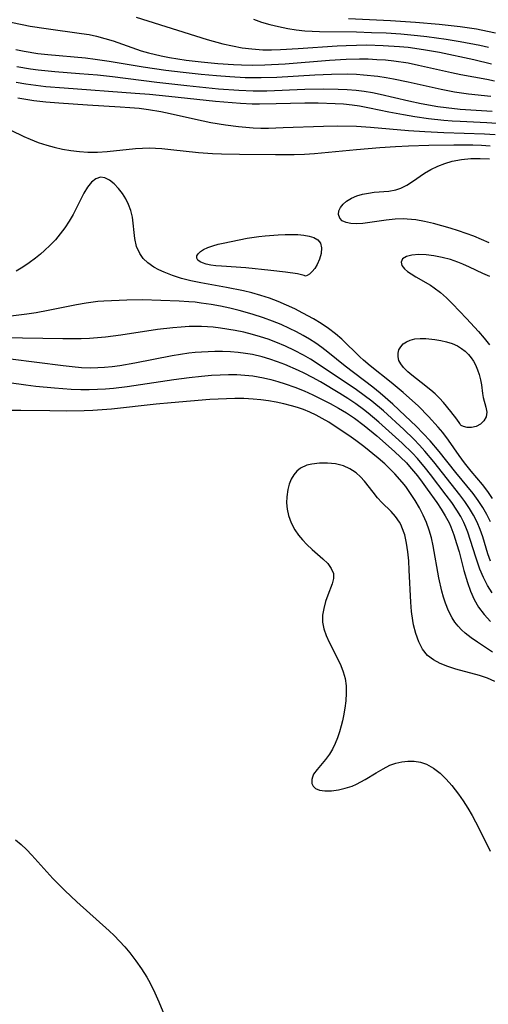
# Model space of a CAD drawing. Header units: inches. Extents: x 1073367 to 1082519, y 1569854 to 1574957.
# Tile 434 of 565: x 1078583 to 1078674, y 1573500 to 1573690. Entities that reach past the tile are written whole.
import ezdxf

# ---------------------------------------------------------------- set-up
doc = ezdxf.new("R2010")
doc.units = ezdxf.units.IN
doc.header["$MEASUREMENT"] = 0
doc.layers.add('CGG_CurvaNivelLidar_v1', color=7, linetype='Continuous', lineweight=30, true_color=0x008008)

msp = doc.modelspace()

# ---------------------------------------------------------------- linework, layer by layer
at = {"layer": 'CGG_CurvaNivelLidar_v1'}
for points in [[(1078605.9299, 1573690.6762, 72), (1078619.6325, 1573686.3963, 72), (1078622.6897, 1573685.5485, 72), (1078624.5448, 1573685.1247, 72), (1078626.41, 1573684.7808, 72), (1078628.2855, 1573684.5355, 72), (1078630.3916, 1573684.4033, 72), (1078632.0985, 1573684.389, 72), (1078633.8113, 1573684.431, 72), (1078637.2493, 1573684.6045, 72), (1078644.7496, 1573685.1357, 72), (1078646.4721, 1573685.2358, 72), (1078648.5197, 1573685.3055, 72), (1078650.5081, 1573685.3166, 72), (1078653.655, 1573685.2352, 72), (1078656.7952, 1573685.0345, 72), (1078658.4882, 1573684.8689, 72), (1078661.4539, 1573684.4643, 72), (1078664.5053, 1573683.9193, 72), (1078671.1544, 1573682.5116, 72), (1078674.6005, 1573681.6689, 72)], [(1078628.5703, 1573690.3056, 72.5), (1078630.1608, 1573689.7511, 72.5), (1078631.7736, 1573689.2667, 72.5), (1078633.4065, 1573688.8572, 72.5), (1078635.2491, 1573688.4926, 72.5), (1078636.8637, 1573688.2485, 72.5), (1078638.4895, 1573688.0699, 72.5), (1078641.3151, 1573687.9048, 72.5), (1078648.475, 1573687.8226, 72.5), (1078651.3631, 1573687.7515, 72.5), (1078654.243, 1573687.6294, 72.5), (1078657.0815, 1573687.4518, 72.5), (1078660.2995, 1573687.162, 72.5), (1078662.0959, 1573686.952, 72.5), (1078665.8397, 1573686.4122, 72.5), (1078668.5412, 1573685.9725, 72.5), (1078672.3005, 1573685.2589, 72.5), (1078673.9981, 1573684.8708, 72.5)], [(1078646.9298, 1573690.4216, 73), (1078655.0656, 1573690.0209, 73), (1078659.8604, 1573689.72, 73), (1078664.4447, 1573689.3478, 73), (1078668.5301, 1573688.8869, 73), (1078671.6681, 1573688.4164, 73), (1078673.8195, 1573688.0112, 73), (1078675.3208, 1573687.6726, 73)], [(1078581.7066, 1573689.7542, 71.5), (1078583.9178, 1573689.2645, 71.5), (1078585.4468, 1573688.9701, 71.5), (1078588.5318, 1573688.4722, 71.5), (1078595.3694, 1573687.5613, 71.5), (1078596.8163, 1573687.3119, 71.5), (1078598.2497, 1573687.0112, 71.5), (1078599.8798, 1573686.5863, 71.5), (1078601.4884, 1573686.0879, 71.5), (1078606.8975, 1573684.1974, 71.5), (1078608.3138, 1573683.7818, 71.5), (1078610.7831, 1573683.1966, 71.5), (1078612.3679, 1573682.8927, 71.5), (1078615.571, 1573682.3955, 71.5), (1078618.5018, 1573682.0378, 71.5), (1078621.6816, 1573681.7341, 71.5), (1078624.7418, 1573681.5271, 71.5), (1078626.2738, 1573681.4592, 71.5), (1078628.4931, 1573681.4148, 71.5), (1078630.7702, 1573681.4502, 71.5), (1078634.7215, 1573681.6513, 71.5), (1078643.2589, 1573682.3453, 71.5), (1078646.4683, 1573682.5622, 71.5), (1078649.0415, 1573682.6299, 71.5), (1078650.7185, 1573682.6055, 71.5), (1078652.3932, 1573682.5316, 71.5), (1078654.0643, 1573682.4095, 71.5), (1078655.7299, 1573682.2371, 71.5), (1078658.4432, 1573681.8319, 71.5), (1078660.4503, 1573681.4344, 71.5), (1078666.8416, 1573679.9813, 71.5), (1078668.6239, 1573679.6148, 71.5), (1078673.6717, 1573678.7036, 71.5), (1078675.1786, 1573678.3931, 71.5)], [(1078674.4599, 1573675.3764, 71), (1078670.119, 1573675.8197, 71), (1078667.4272, 1573676.1961, 71), (1078664.8673, 1573676.6836, 71), (1078658.4832, 1573678.1195, 71), (1078655.663, 1573678.6955, 71), (1078654.246, 1573678.9426, 71), (1078652.6031, 1573679.1852, 71), (1078649.8586, 1573679.4896, 71), (1078648.4817, 1573679.585, 71), (1078646.7076, 1573679.642, 71), (1078643.6754, 1573679.6038, 71), (1078640.4658, 1573679.4588, 71), (1078633.1207, 1573679.044, 71), (1078630.0453, 1573678.9451, 71), (1078627.0092, 1573678.9732, 71), (1078624.0122, 1573679.1283, 71), (1078621.4181, 1573679.3285, 71), (1078618.4942, 1573679.6036, 71), (1078614.993, 1573679.9796, 71), (1078611.683, 1573680.3772, 71), (1078607.2658, 1573681.0001, 71), (1078600.6996, 1573682.1324, 71), (1078597.9759, 1573682.5331, 71), (1078596.1465, 1573682.7395, 71), (1078588.8297, 1573683.3991, 71), (1078586.9076, 1573683.623, 71), (1078584.2587, 1573684.0332, 71), (1078582.6651, 1573684.3596, 71)], [(1078582.858, 1573681.1311, 70.5), (1078585.4785, 1573680.6986, 70.5), (1078586.9883, 1573680.5069, 70.5), (1078590.2069, 1573680.1893, 70.5), (1078594.9753, 1573679.8224, 70.5), (1078598.4361, 1573679.5211, 70.5), (1078601.3533, 1573679.1968, 70.5), (1078609.937, 1573678.1354, 70.5), (1078615.7228, 1573677.4781, 70.5), (1078621.8191, 1573676.8555, 70.5), (1078625.7535, 1573676.5485, 70.5), (1078628.5142, 1573676.4412, 70.5), (1078631.1754, 1573676.4542, 70.5), (1078638.5121, 1573676.7495, 70.5), (1078642.0556, 1573676.8313, 70.5), (1078644.9663, 1573676.7931, 70.5), (1078646.703, 1573676.7129, 70.5), (1078648.4323, 1573676.5715, 70.5), (1078650.0003, 1573676.375, 70.5), (1078651.5598, 1573676.1166, 70.5), (1078653.0743, 1573675.8119, 70.5), (1078658.5763, 1573674.5213, 70.5), (1078661.0115, 1573673.9899, 70.5), (1078664.1921, 1573673.4205, 70.5), (1078665.7888, 1573673.194, 70.5), (1078668.5476, 1573672.9076, 70.5), (1078674.7236, 1573672.5312, 70.5)], [(1078582.7379, 1573678.1073, 70), (1078584.6184, 1573677.7841, 70), (1078586.5494, 1573677.522, 70), (1078588.4988, 1573677.3082, 70), (1078592.0258, 1573677.0017, 70), (1078605.711, 1573676.0161, 70), (1078608.4806, 1573675.7824, 70), (1078612.2655, 1573675.4139, 70), (1078621.2542, 1573674.4608, 70), (1078624.4614, 1573674.1605, 70), (1078626.064, 1573674.042, 70), (1078628.3248, 1573673.9324, 70), (1078629.7833, 1573673.9116, 70), (1078632.9591, 1573673.964, 70), (1078638.511, 1573674.1295, 70), (1078641.0636, 1573674.1344, 70), (1078644.3628, 1573674.0192, 70), (1078646.005, 1573673.9011, 70), (1078647.6399, 1573673.733, 70), (1078649.0782, 1573673.5336, 70), (1078651.0117, 1573673.1864, 70), (1078654.7193, 1573672.3998, 70), (1078657.5859, 1573671.8372, 70), (1078659.7769, 1573671.4855, 70), (1078662.4229, 1573671.1234, 70), (1078665.3546, 1573670.8012, 70), (1078666.9439, 1573670.6727, 70), (1078668.5338, 1573670.5749, 70), (1078673.6769, 1573670.3488, 70), (1078675.6209, 1573670.2078, 70)], [(1078583.0658, 1573675.0777, 69.5), (1078584.6107, 1573674.816, 69.5), (1078586.1713, 1573674.5972, 69.5), (1078588.4961, 1573674.3323, 69.5), (1078591.0121, 1573674.1007, 69.5), (1078596.5518, 1573673.7096, 69.5), (1078602.8422, 1573673.3675, 69.5), (1078604.6778, 1573673.2415, 69.5), (1078606.5065, 1573673.0759, 69.5), (1078608.3257, 1573672.8521, 69.5), (1078610.6688, 1573672.451, 69.5), (1078612.5049, 1573672.0677, 69.5), (1078617.3592, 1573670.9628, 69.5), (1078620.3303, 1573670.3511, 69.5), (1078623.2013, 1573669.8507, 69.5), (1078625.6988, 1573669.5188, 69.5), (1078627.1101, 1573669.3884, 69.5), (1078628.5248, 1573669.3006, 69.5), (1078630.0012, 1573669.2557, 69.5), (1078631.4798, 1573669.251, 69.5), (1078634.3122, 1573669.3258, 69.5), (1078642.1016, 1573669.6309, 69.5), (1078644.7995, 1573669.6562, 69.5), (1078648.4746, 1573669.5816, 69.5), (1078651.1913, 1573669.4076, 69.5), (1078658.5454, 1573668.7736, 69.5), (1078661.6723, 1573668.5711, 69.5), (1078665.3843, 1573668.3959, 69.5), (1078673.2004, 1573668.1369, 69.5), (1078675.3112, 1573667.9982, 69.5)], [(1078581.7354, 1573668.84, 69), (1078584.2396, 1573667.6111, 69), (1078585.4124, 1573667.0976, 69), (1078587.0105, 1573666.4707, 69), (1078588.6367, 1573665.9255, 69), (1078590.0847, 1573665.5245, 69), (1078591.7011, 1573665.1643, 69), (1078593.3312, 1573664.8859, 69), (1078594.9695, 1573664.6889, 69), (1078596.6113, 1573664.5783, 69), (1078598.4715, 1573664.5707, 69), (1078600.3108, 1573664.6912, 69), (1078605.8224, 1573665.2916, 69), (1078607.1406, 1573665.3712, 69), (1078608.4609, 1573665.3936, 69), (1078609.6752, 1573665.3581, 69), (1078610.8906, 1573665.2786, 69), (1078612.6516, 1573665.111, 69), (1078617.9643, 1573664.5072, 69), (1078620.6472, 1573664.3123, 69), (1078622.3932, 1573664.243, 69), (1078625.8976, 1573664.1776, 69), (1078632.8649, 1573664.1008, 69), (1078636.4408, 1573664.1227, 69), (1078638.4723, 1573664.1956, 69), (1078640.3874, 1573664.3203, 69), (1078648.5025, 1573665.079, 69), (1078653.015, 1573665.4685, 69), (1078656.0365, 1573665.6919, 69), (1078658.5436, 1573665.8041, 69), (1078662.4872, 1573665.9222, 69), (1078667.3114, 1573666.0083, 69), (1078670.9694, 1573665.9826, 69), (1078672.6471, 1573665.9298, 69), (1078674.3163, 1573665.8371, 69)], [(1078674.1258, 1573647.075, 68.5), (1078672.6729, 1573647.7123, 68.5), (1078671.1921, 1573648.3111, 68.5), (1078669.695, 1573648.8676, 68.5), (1078668.1855, 1573649.3844, 68.5), (1078666.6172, 1573649.8785, 68.5), (1078663.3478, 1573650.7925, 68.5), (1078661.6529, 1573651.1845, 68.5), (1078659.9608, 1573651.482, 68.5), (1078658.2734, 1573651.6479, 68.5), (1078657.6499, 1573651.6675, 68.5), (1078655.9363, 1573651.6111, 68.5), (1078654.2465, 1573651.4409, 68.5), (1078649.719, 1573650.8178, 68.5), (1078648.5146, 1573650.7344, 68.5), (1078647.4262, 1573650.7717, 68.5), (1078646.4884, 1573650.9527, 68.5), (1078645.7519, 1573651.3017, 68.5), (1078645.2567, 1573651.8476, 68.5), (1078645.0375, 1573652.5271, 68.5), (1078645.1082, 1573653.2704, 68.5), (1078645.4112, 1573653.9124, 68.5), (1078645.9102, 1573654.5298, 68.5), (1078646.5734, 1573655.0997, 68.5), (1078647.5103, 1573655.6723, 68.5), (1078648.5876, 1573656.1344, 68.5), (1078649.6565, 1573656.4485, 68.5), (1078650.7786, 1573656.6727, 68.5), (1078651.9253, 1573656.8216, 68.5), (1078654.7275, 1573657.0587, 68.5), (1078656.0793, 1573657.3045, 68.5), (1078657.0346, 1573657.6213, 68.5), (1078658.1955, 1573658.207, 68.5), (1078659.3205, 1573658.9353, 68.5), (1078661.6308, 1573660.5302, 68.5), (1078662.8718, 1573661.2531, 68.5), (1078664.1909, 1573661.8901, 68.5), (1078665.5787, 1573662.4201, 68.5), (1078666.9822, 1573662.8141, 68.5), (1078668.7647, 1573663.1483, 68.5), (1078670.5626, 1573663.334, 68.5), (1078672.3812, 1573663.3904, 68.5), (1078674.2029, 1573663.3198, 68.5)], [(1078674.7382, 1573597.6247, 69), (1078673.8412, 1573598.9606, 69), (1078672.8231, 1573600.2932, 69), (1078670.6693, 1573602.8787, 69), (1078669.3847, 1573604.4843, 69), (1078668.3253, 1573605.9388, 69), (1078666.2576, 1573608.9042, 69), (1078665.1715, 1573610.3543, 69), (1078664.2854, 1573611.4282, 69), (1078662.4049, 1573613.4971, 69), (1078660.4758, 1573615.4429, 69), (1078657.4858, 1573618.1382, 69), (1078655.203, 1573620.068, 69), (1078651.1473, 1573623.265, 69), (1078649.8492, 1573624.3677, 69), (1078649.1372, 1573625.018, 69), (1078645.6507, 1573628.3919, 69), (1078644.4336, 1573629.4578, 69), (1078643.0843, 1573630.4886, 69), (1078641.6659, 1573631.4439, 69), (1078640.1941, 1573632.3393, 69), (1078638.1386, 1573633.4756, 69), (1078636.564, 1573634.2753, 69), (1078634.9609, 1573635.0284, 69), (1078633.3289, 1573635.7257, 69), (1078631.6658, 1573636.3537, 69), (1078629.9882, 1573636.8944, 69), (1078628.2832, 1573637.3619, 69), (1078626.6597, 1573637.744, 69), (1078623.3804, 1573638.3945, 69), (1078618.3911, 1573639.2997, 69), (1078616.5065, 1573639.6976, 69), (1078614.6725, 1573640.1641, 69), (1078612.9456, 1573640.7129, 69), (1078611.3092, 1573641.3522, 69), (1078610.2886, 1573641.8264, 69), (1078609.3326, 1573642.3511, 69), (1078608.1758, 1573643.161, 69), (1078607.304, 1573644.005, 69), (1078606.6113, 1573644.9686, 69), (1078606.0111, 1573646.363, 69), (1078605.6632, 1573647.8832, 69), (1078605.1963, 1573651.9937, 69), (1078604.8984, 1573653.3078, 69), (1078604.4659, 1573654.4818, 69), (1078603.9063, 1573655.5901, 69), (1078603.2521, 1573656.6216, 69), (1078602.5316, 1573657.56, 69), (1078601.6734, 1573658.4739, 69), (1078600.7873, 1573659.1914, 69), (1078599.8947, 1573659.6473, 69), (1078599.0162, 1573659.7593, 69), (1078598.1491, 1573659.4502, 69), (1078597.324, 1573658.7808, 69), (1078596.5481, 1573657.8372, 69), (1078595.8304, 1573656.6869, 69), (1078593.7612, 1573652.5582, 69), (1078592.9953, 1573651.2295, 69), (1078592.1397, 1573649.9257, 69), (1078591.2657, 1573648.7673, 69), (1078590.3168, 1573647.6518, 69), (1078589.3033, 1573646.5803, 69), (1078588.2319, 1573645.5558, 69), (1078587.4583, 1573644.8765, 69), (1078586.4639, 1573644.0729, 69), (1078585.2582, 1573643.1869, 69), (1078584.012, 1573642.3512, 69), (1078582.7325, 1573641.5612, 69)], [(1078674.2484, 1573640.5302, 69), (1078672.9171, 1573641.1033, 69), (1078670.3133, 1573642.3492, 69), (1078669.0084, 1573642.9437, 69), (1078668.0896, 1573643.3175, 69), (1078666.6283, 1573643.8175, 69), (1078665.0269, 1573644.2393, 69), (1078663.4495, 1573644.5402, 69), (1078661.9323, 1573644.7231, 69), (1078660.5191, 1573644.7821, 69), (1078659.1905, 1573644.6841, 69), (1078658.1394, 1573644.3897, 69), (1078657.4116, 1573643.9281, 69), (1078657.093, 1573643.3382, 69), (1078657.2466, 1573642.6876, 69), (1078657.7838, 1573641.9993, 69), (1078658.3459, 1573641.5136, 69), (1078659.0256, 1573641.0327, 69), (1078659.9527, 1573640.4631, 69), (1078662.7631, 1573638.8566, 69), (1078663.4992, 1573638.3807, 69), (1078664.7051, 1573637.454, 69), (1078665.8792, 1573636.3983, 69), (1078667.038, 1573635.255, 69), (1078669.7613, 1573632.4322, 69), (1078672.0677, 1573629.9293, 69), (1078673.1734, 1573628.6249, 69), (1078674.1901, 1573627.3275, 69)], [(1078674.3686, 1573593.083, 69.5), (1078673.6816, 1573594.5136, 69.5), (1078672.8949, 1573595.899, 69.5), (1078672.0172, 1573597.2367, 69.5), (1078671.0051, 1573598.5948, 69.5), (1078667.6999, 1573602.6082, 69.5), (1078664.4672, 1573606.6838, 69.5), (1078662.7147, 1573608.7544, 69.5), (1078661.3793, 1573610.191, 69.5), (1078659.9994, 1573611.5925, 69.5), (1078657.907, 1573613.6251, 69.5), (1078655.5223, 1573615.8565, 69.5), (1078653.0649, 1573618.0018, 69.5), (1078651.6288, 1573619.1556, 69.5), (1078646.2764, 1573623.2314, 69.5), (1078642.959, 1573625.9042, 69.5), (1078641.7967, 1573626.8024, 69.5), (1078640.6362, 1573627.63, 69.5), (1078639.4418, 1573628.4105, 69.5), (1078638.2147, 1573629.142, 69.5), (1078636.8993, 1573629.8512, 69.5), (1078635.5541, 1573630.5098, 69.5), (1078633.9087, 1573631.2404, 69.5), (1078632.2346, 1573631.9153, 69.5), (1078630.5373, 1573632.5395, 69.5), (1078628.3059, 1573633.274, 69.5), (1078625.8498, 1573633.9727, 69.5), (1078624.0415, 1573634.4208, 69.5), (1078622.2216, 1573634.8148, 69.5), (1078620.3911, 1573635.1473, 69.5), (1078618.5118, 1573635.4144, 69.5), (1078617.3152, 1573635.5469, 69.5), (1078616.1166, 1573635.651, 69.5), (1078614.2284, 1573635.7619, 69.5), (1078607.1559, 1573635.9969, 69.5), (1078604.1102, 1573635.9953, 69.5), (1078599.6919, 1573635.7932, 69.5), (1078598.5469, 1573635.6965, 69.5), (1078596.2347, 1573635.3729, 69.5), (1078594.4205, 1573635.04, 69.5), (1078588.9361, 1573633.9406, 69.5), (1078586.5829, 1573633.5397, 69.5), (1078584.8021, 1573633.273, 69.5), (1078581.2248, 1573632.8034, 69.5)], [(1078674.3639, 1573585.4764, 70), (1078673.8802, 1573586.927, 70), (1078672.8691, 1573590.1755, 70), (1078672.3724, 1573591.6121, 70), (1078671.8017, 1573593.0167, 70), (1078671.1257, 1573594.3817, 70), (1078670.3495, 1573595.6975, 70), (1078669.4362, 1573597.0332, 70), (1078668.4555, 1573598.3361, 70), (1078663.4471, 1573604.7073, 70), (1078661.7247, 1573606.7832, 70), (1078660.675, 1573607.9366, 70), (1078659.5871, 1573609.0583, 70), (1078657.6105, 1573610.9674, 70), (1078653.6913, 1573614.5439, 70), (1078651.4619, 1573616.4102, 70), (1078649.9923, 1573617.5316, 70), (1078648.4887, 1573618.6091, 70), (1078640.9197, 1573623.6938, 70), (1078639.5755, 1573624.5511, 70), (1078638.2416, 1573625.3368, 70), (1078636.5161, 1573626.2477, 70), (1078634.7485, 1573627.0789, 70), (1078632.9001, 1573627.8543, 70), (1078631.4272, 1573628.4061, 70), (1078629.9364, 1573628.905, 70), (1078628.4283, 1573629.3453, 70), (1078626.7479, 1573629.7579, 70), (1078625.0535, 1573630.1091, 70), (1078622.2442, 1573630.5746, 70), (1078620.8317, 1573630.7397, 70), (1078619.6811, 1573630.8306, 70), (1078618.5276, 1573630.8794, 70), (1078616.1379, 1573630.8506, 70), (1078614.5874, 1573630.7599, 70), (1078613.0358, 1573630.6259, 70), (1078610.0179, 1573630.2662, 70), (1078602.9746, 1573629.2043, 70), (1078599.9687, 1573628.8052, 70), (1078598.4633, 1573628.6583, 70), (1078596.8774, 1573628.56, 70), (1078595.288, 1573628.51, 70), (1078591.7474, 1573628.508, 70), (1078580.0972, 1573628.6771, 70)], [(1078674.6956, 1573579.3375, 70.5), (1078673.8022, 1573580.8129, 70.5), (1078673.0149, 1573582.349, 70.5), (1078672.3328, 1573583.936, 70.5), (1078671.9113, 1573585.0885, 70.5), (1078671.5274, 1573586.2557, 70.5), (1078670.5292, 1573589.5004, 70.5), (1078669.9892, 1573591.1002, 70.5), (1078669.6303, 1573592.0358, 70.5), (1078669.2313, 1573592.9526, 70.5), (1078668.6206, 1573594.1448, 70.5), (1078667.8906, 1573595.3563, 70.5), (1078666.8888, 1573596.8266, 70.5), (1078665.8231, 1573598.2727, 70.5), (1078662.8041, 1573602.2285, 70.5), (1078661.8206, 1573603.4756, 70.5), (1078660.2655, 1573605.3219, 70.5), (1078659.3172, 1573606.3465, 70.5), (1078657.3054, 1573608.3252, 70.5), (1078652.7935, 1573612.3963, 70.5), (1078650.7215, 1573614.1398, 70.5), (1078649.8585, 1573614.8162, 70.5), (1078648.3564, 1573615.9119, 70.5), (1078646.8401, 1573616.9334, 70.5), (1078645.295, 1573617.9152, 70.5), (1078641.5136, 1573620.1706, 70.5), (1078639.96, 1573621.0305, 70.5), (1078638.3839, 1573621.8409, 70.5), (1078637.2979, 1573622.3563, 70.5), (1078634.6569, 1573623.4932, 70.5), (1078633.2129, 1573624.0448, 70.5), (1078631.7549, 1573624.546, 70.5), (1078630.2822, 1573624.9872, 70.5), (1078628.4004, 1573625.4391, 70.5), (1078627.0367, 1573625.6791, 70.5), (1078625.6619, 1573625.8511, 70.5), (1078624.1483, 1573625.9676, 70.5), (1078622.628, 1573626.022, 70.5), (1078621.1037, 1573626.0265, 70.5), (1078618.5713, 1573625.9317, 70.5), (1078617.3292, 1573625.8272, 70.5), (1078616.0882, 1573625.6859, 70.5), (1078614.4694, 1573625.4548, 70.5), (1078612.8534, 1573625.1835, 70.5), (1078605.6864, 1573623.7708, 70.5), (1078602.7459, 1573623.2599, 70.5), (1078601.273, 1573623.0628, 70.5), (1078599.7982, 1573622.9193, 70.5), (1078598.4913, 1573622.8477, 70.5), (1078597.0984, 1573622.8358, 70.5), (1078595.3348, 1573622.9063, 70.5), (1078593.5703, 1573623.0494, 70.5), (1078591.8049, 1573623.2428, 70.5), (1078581.6336, 1573624.5738, 70.5)], [(1078578.5278, 1573620.4134, 71), (1078584.5999, 1573619.5882, 71), (1078586.5472, 1573619.3579, 71), (1078590.1283, 1573618.9992, 71), (1078593.3924, 1573618.7697, 71), (1078595.2005, 1573618.7003, 71), (1078596.8398, 1573618.6847, 71), (1078598.4777, 1573618.7246, 71), (1078600.0145, 1573618.8198, 71), (1078601.5499, 1573618.9625, 71), (1078604.1649, 1573619.2851, 71), (1078613.2128, 1573620.6236, 71), (1078616.16, 1573621.0262, 71), (1078618.5591, 1573621.2929, 71), (1078620.509, 1573621.4544, 71), (1078622.1271, 1573621.5438, 71), (1078623.7411, 1573621.5859, 71), (1078625.3489, 1573621.5718, 71), (1078626.9475, 1573621.4886, 71), (1078628.4326, 1573621.3329, 71), (1078629.4866, 1573621.1669, 71), (1078630.5333, 1573620.9578, 71), (1078631.9344, 1573620.6166, 71), (1078633.3248, 1573620.2212, 71), (1078634.7066, 1573619.7847, 71), (1078636.5577, 1573619.1427, 71), (1078638.3835, 1573618.4265, 71), (1078640.0768, 1573617.6674, 71), (1078641.746, 1573616.8487, 71), (1078643.3837, 1573615.9978, 71), (1078644.9982, 1573615.1059, 71), (1078646.5792, 1573614.1615, 71), (1078648.113, 1573613.1485, 71), (1078649.9891, 1573611.7366, 71), (1078652.4103, 1573609.709, 71), (1078655.8661, 1573606.6697, 71), (1078657.0198, 1573605.5912, 71), (1078658.1322, 1573604.4766, 71), (1078658.7498, 1573603.8107, 71), (1078660.2621, 1573602.0061, 71), (1078661.2113, 1573600.7598, 71), (1078662.1715, 1573599.4288, 71), (1078663.9958, 1573596.8177, 71), (1078664.8521, 1573595.5377, 71), (1078665.6525, 1573594.2345, 71), (1078666.3668, 1573592.8906, 71), (1078666.7063, 1573592.1436, 71), (1078667.3179, 1573590.5631, 71), (1078667.8413, 1573588.9395, 71), (1078668.3053, 1573587.2898, 71), (1078669.2439, 1573583.6987, 71), (1078669.9412, 1573581.3408, 71), (1078670.5336, 1573579.6653, 71), (1078671.2336, 1573578.0675, 71), (1078672.0851, 1573576.5782, 71), (1078673.1708, 1573575.1567, 71), (1078674.397, 1573573.8336, 71)], [(1078674.7873, 1573567.8872, 71.5), (1078671.8416, 1573569.8128, 71.5), (1078670.6375, 1573570.6476, 71.5), (1078669.4948, 1573571.5458, 71.5), (1078668.7799, 1573572.2001, 71.5), (1078668.1202, 1573572.9044, 71.5), (1078667.5163, 1573573.6765, 71.5), (1078666.9804, 1573574.5024, 71.5), (1078666.2641, 1573575.9052, 71.5), (1078665.6772, 1573577.4012, 71.5), (1078665.3154, 1573578.5236, 71.5), (1078664.9974, 1573579.6752, 71.5), (1078664.431, 1573582.2382, 71.5), (1078663.3038, 1573588.4338, 71.5), (1078662.9579, 1573589.9816, 71.5), (1078662.5431, 1573591.4968, 71.5), (1078662.0298, 1573592.9658, 71.5), (1078661.3798, 1573594.4152, 71.5), (1078660.636, 1573595.8236, 71.5), (1078659.8224, 1573597.223, 71.5), (1078658.9474, 1573598.5892, 71.5), (1078657.9999, 1573599.906, 71.5), (1078657.3069, 1573600.7691, 71.5), (1078655.8794, 1573602.3929, 71.5), (1078655.1499, 1573603.1566, 71.5), (1078653.9515, 1573604.3008, 71.5), (1078652.6984, 1573605.3996, 71.5), (1078649.916, 1573607.6763, 71.5), (1078648.3851, 1573608.8355, 71.5), (1078646.9814, 1573609.8124, 71.5), (1078644.3506, 1573611.5605, 71.5), (1078643.1322, 1573612.342, 71.5), (1078641.8902, 1573613.0816, 71.5), (1078640.7051, 1573613.7125, 71.5), (1078639.4909, 1573614.2865, 71.5), (1078638.2679, 1573614.7938, 71.5), (1078637.1091, 1573615.2051, 71.5), (1078635.9295, 1573615.5615, 71.5), (1078634.475, 1573615.927, 71.5), (1078633.0017, 1573616.2315, 71.5), (1078631.5151, 1573616.4863, 71.5), (1078630.0191, 1573616.6962, 71.5), (1078628.514, 1573616.8485, 71.5), (1078626.7439, 1573616.9379, 71.5), (1078624.9637, 1573616.9477, 71.5), (1078623.3841, 1573616.9064, 71.5), (1078620.174, 1573616.7295, 71.5), (1078612.6719, 1573616.1207, 71.5), (1078609.7955, 1573615.8455, 71.5), (1078601.1587, 1573614.9151, 71.5), (1078597.5517, 1573614.6557, 71.5), (1078595.887, 1573614.5881, 71.5), (1078592.5541, 1573614.5275, 71.5), (1078589.2251, 1573614.5464, 71.5), (1078583.6531, 1573614.6543, 71.5), (1078581.8629, 1573614.6577, 71.5)], [(1078675.1867, 1573562.2452, 72), (1078673.7943, 1573562.8878, 72), (1078672.2559, 1573563.3959, 72), (1078667.6586, 1573564.6387, 72), (1078666.1247, 1573565.1235, 72), (1078664.6696, 1573565.6879, 72), (1078663.343, 1573566.3824, 72), (1078662.2029, 1573567.266, 72), (1078661.2422, 1573568.4695, 72), (1078660.5072, 1573569.895, 72), (1078659.9474, 1573571.484, 72), (1078659.5269, 1573573.1912, 72), (1078659.3775, 1573573.9878, 72), (1078659.1375, 1573575.7513, 72), (1078658.9811, 1573577.5638, 72), (1078658.6887, 1573583.7453, 72), (1078658.5788, 1573585.538, 72), (1078658.4171, 1573587.2921, 72), (1078658.1728, 1573588.9873, 72), (1078657.8089, 1573590.599, 72), (1078657.2803, 1573592.0959, 72), (1078657.1169, 1573592.4463, 72), (1078656.8139, 1573593.0071, 72), (1078656.0125, 1573594.1574, 72), (1078655.179, 1573595.0954, 72), (1078653.3979, 1573596.8563, 72), (1078652.5448, 1573597.7657, 72), (1078651.6954, 1573598.8251, 72), (1078650.0372, 1573600.9942, 72), (1078649.2692, 1573601.8284, 72), (1078648.4217, 1573602.5787, 72), (1078647.7489, 1573603.0553, 72), (1078647.2066, 1573603.3744, 72), (1078645.9532, 1573603.9201, 72), (1078644.4429, 1573604.2996, 72), (1078642.8912, 1573604.4646, 72), (1078641.3536, 1573604.4491, 72), (1078639.8882, 1573604.27, 72), (1078638.9097, 1573604.0301, 72), (1078637.7023, 1573603.468, 72), (1078636.991, 1573602.9062, 72), (1078636.3885, 1573602.2114, 72), (1078635.8817, 1573601.3548, 72), (1078635.4967, 1573600.397, 72), (1078635.2229, 1573599.3639, 72), (1078635.0265, 1573597.9624, 72), (1078634.9999, 1573596.7534, 72), (1078635.1044, 1573595.5345, 72), (1078635.3503, 1573594.3273, 72), (1078635.8566, 1573592.8935, 72), (1078636.5695, 1573591.536, 72), (1078637.2655, 1573590.5303, 72), (1078638.0508, 1573589.5891, 72), (1078638.8993, 1573588.7118, 72), (1078639.9215, 1573587.7761, 72), (1078642.0018, 1573585.957, 72), (1078642.9225, 1573585.0295, 72), (1078643.6255, 1573584.0929, 72), (1078644.0196, 1573583.1263, 72), (1078644.0466, 1573582.1574, 72), (1078643.8113, 1573581.1382, 72), (1078642.9642, 1573578.9249, 72), (1078642.5203, 1573577.674, 72), (1078642.1639, 1573576.3686, 72), (1078641.9527, 1573575.0317, 72), (1078641.9501, 1573573.7188, 72), (1078642.1935, 1573572.4256, 72), (1078642.6354, 1573571.1313, 72), (1078643.2129, 1573569.8328, 72), (1078644.9525, 1573566.4083, 72), (1078645.4516, 1573565.3271, 72), (1078645.9258, 1573564.1052, 72), (1078646.2906, 1573562.7837, 72), (1078646.4854, 1573561.3872, 72), (1078646.524, 1573559.9569, 72), (1078646.4393, 1573558.506, 72), (1078646.2578, 1573557.0472, 72), (1078646.0008, 1573555.5933, 72), (1078645.7891, 1573554.6109, 72), (1078645.5448, 1573553.6431, 72), (1078645.1906, 1573552.468, 72), (1078644.7897, 1573551.3337, 72), (1078644.3535, 1573550.2504, 72), (1078643.8458, 1573549.1511, 72), (1078643.2734, 1573548.1506, 72), (1078642.5109, 1573547.137, 72), (1078640.8759, 1573545.2364, 72), (1078640.2155, 1573544.2766, 72), (1078639.9616, 1573543.7416, 72), (1078639.8307, 1573543.2758, 72), (1078639.8503, 1573542.4981, 72), (1078640.1133, 1573541.969, 72), (1078640.5787, 1573541.5547, 72), (1078641.3745, 1573541.2371, 72), (1078642.3702, 1573541.0924, 72), (1078643.6326, 1573541.0972, 72), (1078645.0082, 1573541.266, 72), (1078646.3159, 1573541.5659, 72), (1078647.6381, 1573542.0051, 72), (1078648.5007, 1573542.3709, 72), (1078649.3489, 1573542.7931, 72), (1078650.1864, 1573543.269, 72), (1078652.3081, 1573544.5846, 72), (1078653.6191, 1573545.3524, 72), (1078654.9635, 1573546.0114, 72), (1078656.094, 1573546.4229, 72), (1078657.2453, 1573546.7047, 72), (1078658.4039, 1573546.8444, 72), (1078659.6461, 1573546.8204, 72), (1078660.8613, 1573546.6147, 72), (1078662.0282, 1573546.2238, 72), (1078663.3836, 1573545.4817, 72), (1078664.6454, 1573544.5073, 72), (1078665.8246, 1573543.3556, 72), (1078666.907, 1573542.107, 72), (1078668.2077, 1573540.4337, 72), (1078669.121, 1573539.1157, 72), (1078669.9898, 1573537.7413, 72), (1078670.8162, 1573536.322, 72), (1078672.1338, 1573533.8319, 72), (1078674.3313, 1573529.4346, 72)], [(1078582.6125, 1573531.6178, 71.5), (1078583.6855, 1573530.7131, 71.5), (1078584.7326, 1573529.7219, 71.5), (1078585.7664, 1573528.647, 71.5), (1078589.8382, 1573524.1134, 71.5), (1078592.1116, 1573521.8221, 71.5), (1078594.484, 1573519.6024, 71.5), (1078600.7384, 1573513.9906, 71.5), (1078601.6773, 1573513.0915, 71.5), (1078602.7246, 1573512.0124, 71.5), (1078603.7292, 1573510.8952, 71.5), (1078604.6928, 1573509.7443, 71.5), (1078605.859, 1573508.2355, 71.5), (1078606.9529, 1573506.6782, 71.5), (1078607.963, 1573505.0705, 71.5), (1078608.6387, 1573503.8657, 71.5), (1078609.5547, 1573502.0249, 71.5), (1078610.3342, 1573500.2636, 71.5), (1078612.3596, 1573495.2898, 71.5)]]:
    msp.add_polyline3d(points, dxfattribs=at)
for points in [[(1078638.5, 1573640.6677, 68.5), (1078638.3584, 1573640.7499, 68.5), (1078637.8593, 1573640.8789, 68.5), (1078637.0647, 1573641.0315, 68.5), (1078634.7948, 1573641.3654, 68.5), (1078631.969, 1573641.7073, 68.5), (1078627.1137, 1573642.213, 68.5), (1078622.3936, 1573642.5224, 68.5), (1078621.3264, 1573642.6241, 68.5), (1078620.327, 1573642.7599, 68.5), (1078619.4227, 1573642.9446, 68.5), (1078618.7507, 1573643.1535, 68.5), (1078618.3071, 1573643.3559, 68.5), (1078617.8548, 1573643.6917, 68.5), (1078617.6285, 1573644.0896, 68.5), (1078617.6591, 1573644.5075, 68.5), (1078617.9009, 1573644.9406, 68.5), (1078618.3302, 1573645.3647, 68.5), (1078618.9107, 1573645.7543, 68.5), (1078619.7574, 1573646.1568, 68.5), (1078620.7291, 1573646.4996, 68.5), (1078621.7885, 1573646.7916, 68.5), (1078622.7014, 1573646.9989, 68.5), (1078627.3964, 1573647.9317, 68.5), (1078629.6, 1573648.2785, 68.5), (1078630.8645, 1573648.4238, 68.5), (1078633.3875, 1573648.6188, 68.5), (1078634.7396, 1573648.6702, 68.5), (1078635.9673, 1573648.6779, 68.5), (1078637.1635, 1573648.6363, 68.5), (1078638.3116, 1573648.5275, 68.5), (1078639.3152, 1573648.3461, 68.5), (1078640.2294, 1573648.0758, 68.5), (1078640.9935, 1573647.6365, 68.5), (1078641.5126, 1573646.9616, 68.5), (1078641.7248, 1573646.0588, 68.5), (1078641.656, 1573645.0125, 68.5), (1078641.3594, 1573643.9181, 68.5), (1078640.8884, 1573642.8679, 68.5), (1078640.4188, 1573642.1096, 68.5), (1078639.9103, 1573641.4767, 68.5), (1078639.4049, 1573641.0039, 68.5), (1078638.9813, 1573640.7281, 68.5), (1078638.6613, 1573640.613, 68.5)], [(1078668.5, 1573611.9448, 68.5), (1078668.4344, 1573612.1383, 68.5), (1078667.8931, 1573612.9376, 68.5), (1078666.7456, 1573614.4438, 68.5), (1078665.2914, 1573616.1873, 68.5), (1078664.5123, 1573617.0396, 68.5), (1078663.6863, 1573617.8644, 68.5), (1078662.8852, 1573618.582, 68.5), (1078661.0061, 1573620.0735, 68.5), (1078659.1912, 1573621.4329, 68.5), (1078658.4076, 1573622.0991, 68.5), (1078657.5804, 1573622.95, 68.5), (1078657.0642, 1573623.6264, 68.5), (1078656.6968, 1573624.3257, 68.5), (1078656.5215, 1573625.0172, 68.5), (1078656.5186, 1573625.7092, 68.5), (1078656.6895, 1573626.37, 68.5), (1078657.0364, 1573626.9716, 68.5), (1078657.5312, 1573627.4976, 68.5), (1078658.1457, 1573627.9322, 68.5), (1078658.8601, 1573628.2545, 68.5), (1078659.7929, 1573628.4688, 68.5), (1078660.8072, 1573628.5464, 68.5), (1078661.8755, 1573628.5273, 68.5), (1078663.6473, 1573628.365, 68.5), (1078664.7734, 1573628.1838, 68.5), (1078665.8842, 1573627.9276, 68.5), (1078666.9593, 1573627.583, 68.5), (1078667.9756, 1573627.1276, 68.5), (1078668.7615, 1573626.6459, 68.5), (1078669.4845, 1573626.0786, 68.5), (1078670.1384, 1573625.4347, 68.5), (1078670.6465, 1573624.8155, 68.5), (1078671.0953, 1573624.1506, 68.5), (1078671.4832, 1573623.4472, 68.5), (1078671.8826, 1573622.5193, 68.5), (1078672.1974, 1573621.5585, 68.5), (1078672.4403, 1573620.5823, 68.5), (1078672.6193, 1573619.607, 68.5), (1078672.8392, 1573617.9306, 68.5), (1078672.9753, 1573617.1313, 68.5), (1078673.5054, 1573615.2408, 68.5), (1078673.6439, 1573614.3177, 68.5), (1078673.5332, 1573613.4325, 68.5), (1078673.1074, 1573612.6316, 68.5), (1078672.4285, 1573611.9778, 68.5), (1078671.5892, 1573611.5301, 68.5), (1078670.6821, 1573611.3328, 68.5), (1078669.876, 1573611.3704, 68.5), (1078669.1836, 1573611.5401, 68.5), (1078668.6951, 1573611.7553, 68.5)]]:
    msp.add_polyline3d(points, close=True, dxfattribs=at)

doc.saveas('drawing.dxf')
